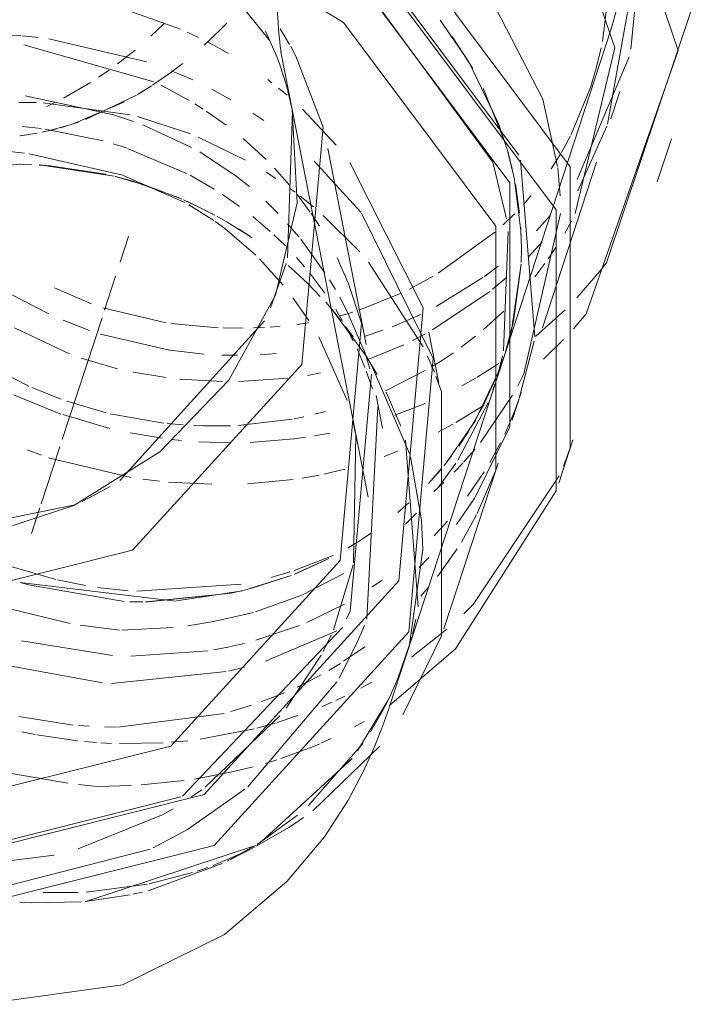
# Model space of a CAD drawing. Header units: millimetres. Extents: x -121 to 29920, y 1231 to 31888.
# Tile 289 of 310: x 21839 to 21882, y 26327 to 26390. Entities that reach past the tile are written whole.
import ezdxf

# ---------------------------------------------------------------- set-up
doc = ezdxf.new("R2010")
doc.units = ezdxf.units.MM
doc.linetypes.add('ADSK_Осевая', pattern=[700, 500, -100, 0, -100])
doc.layers.add('P-PIPE-____-CNTR', color=3, linetype='ADSK_Осевая', lineweight=20)
doc.layers.add('P-PIPE-____-OTLN', color=3, linetype='Continuous', lineweight=20)

# ---------------------------------------------------------------- blocks, each defined once
blk = doc.blocks.new('ADSK_ППР_Отвод канализационный_Составной - Отвод раструбный-1324022-3D severage Right')
at = {"layer": 'P-PIPE-____-OTLN', "color": 10}
for p, q in [((-5174.788, 26390.677), (-5170.618, 26389.193)), ((-5174.788, 26390.677), (-5170.618, 26389.193)), ((-5181.961, 26388.843), (-5180.75, 26388.771)), ((-5181.961, 26388.843), (-5180.75, 26388.771)), ((-5180.657, 26388.764), (-5179.647, 26388.667)), ((-5180.657, 26388.764), (-5179.647, 26388.667)), ((-5170.197, 26389.005), (-5169.476, 26388.665)), ((-5170.197, 26389.005), (-5169.476, 26388.665)), ((-5180.572, 26388.197), (-5172.315, 26385.852)), ((-5180.572, 26388.197), (-5172.315, 26385.852)), ((-5178.973, 26388.585), (-5172.753, 26387.13)), ((-5178.973, 26388.585), (-5172.753, 26387.13)), ((-5168.941, 26388.397), (-5168.261, 26388.035)), ((-5168.941, 26388.397), (-5168.261, 26388.035)), ((-5168.221, 26388.014), (-5167.569, 26387.643)), ((-5168.221, 26388.014), (-5167.569, 26387.643)), ((-5171.187, 26386.546), (-5169.851, 26385.969)), ((-5171.187, 26386.546), (-5169.851, 26385.969)), ((-5171.847, 26385.63), (-5170.071, 26384.675)), ((-5171.847, 26385.63), (-5170.071, 26384.675)), ((-5165.087, 26385.991), (-5164.82, 26385.788)), ((-5165.087, 26385.991), (-5164.82, 26385.788)), ((-5163.808, 26385.253), (-5163.951, 26385.772)), ((-5163.808, 26385.253), (-5163.951, 26385.772)), ((-5180.473, 26384.959), (-5174.956, 26383.786)), ((-5180.473, 26384.959), (-5174.956, 26383.786)), ((-5168.641, 26385.38), (-5167.428, 26384.719)), ((-5168.641, 26385.38), (-5167.428, 26384.719)), ((-5164.403, 26385.457), (-5163.854, 26384.997)), ((-5164.403, 26385.457), (-5163.854, 26384.997)), ((-5180.869, 26384.552), (-5179.764, 26384.545)), ((-5179.335, 26384.531), (-5173.816, 26383.761)), ((-5169.707, 26384.457), (-5169.18, 26384.126)), ((-5169.707, 26384.457), (-5169.18, 26384.126)), ((-5174.946, 26383.783), (-5173.599, 26383.337)), ((-5174.946, 26383.783), (-5173.599, 26383.337)), ((-5168.987, 26384), (-5167.717, 26383.108)), ((-5168.987, 26384), (-5167.717, 26383.108)), ((-5166.04, 26383.87), (-5165.333, 26383.396)), ((-5166.04, 26383.87), (-5165.333, 26383.396)), ((-5162.889, 26384.119), (-5160.75, 26381.828)), ((-5162.889, 26384.119), (-5160.75, 26381.828)), ((-5173.351, 26383.644), (-5169.996, 26382.554)), ((-5173.006, 26383.117), (-5169.919, 26381.696)), ((-5173.006, 26383.117), (-5169.919, 26381.696)), ((-5180.665, 26383.014), (-5179.47, 26382.889)), ((-5180.665, 26383.014), (-5179.47, 26382.889)), ((-5179.214, 26382.856), (-5175.538, 26382.11)), ((-5179.214, 26382.856), (-5175.538, 26382.11)), ((-5174.901, 26381.928), (-5174.053, 26381.658)), ((-5174.901, 26381.928), (-5174.053, 26381.658)), ((-5169.502, 26382.354), (-5166.491, 26380.89)), ((-5166.658, 26382.267), (-5165.179, 26380.918)), ((-5166.658, 26382.267), (-5165.179, 26380.918)), ((-5182.026, 26381.498), (-5180.521, 26381.336)), ((-5182.026, 26381.498), (-5180.521, 26381.336)), ((-5180.221, 26381.296), (-5174.286, 26379.928)), ((-5180.221, 26381.296), (-5174.286, 26379.928)), ((-5173.983, 26381.635), (-5170.234, 26380.04)), ((-5173.983, 26381.635), (-5170.234, 26380.04)), ((-5180.084, 26380.606), (-5180.818, 26380.626)), ((-5180.773, 26380.625), (-5180.084, 26380.606)), ((-5179.599, 26380.582), (-5178.887, 26380.529)), ((-5174.826, 26379.862), (-5179.563, 26380.58)), ((-5162.148, 26380.832), (-5159.178, 26377.582)), ((-5162.148, 26380.832), (-5159.178, 26377.582)), ((-5178.887, 26380.529), (-5175.377, 26379.989)), ((-5170.015, 26379.925), (-5168.492, 26379.048)), ((-5170.015, 26379.925), (-5168.492, 26379.048)), ((-5165.196, 26380.118), (-5164.586, 26379.721)), ((-5164.655, 26380.382), (-5163.699, 26379.309)), ((-5164.655, 26380.382), (-5163.699, 26379.309)), ((-5172.952, 26379.33), (-5174.318, 26379.732)), ((-5174.266, 26379.921), (-5170.355, 26378.201)), ((-5174.266, 26379.921), (-5170.355, 26378.201)), ((-5170.526, 26378.415), (-5172.858, 26379.3)), ((-5167.949, 26378.701), (-5166.872, 26377.952)), ((-5167.949, 26378.701), (-5166.872, 26377.952)), ((-5163.715, 26379.115), (-5163.357, 26378.851)), ((-5163.214, 26378.711), (-5162.396, 26377.6)), ((-5163.214, 26378.711), (-5162.396, 26377.6)), ((-5170.437, 26378.373), (-5168.886, 26377.636)), ((-5168.453, 26377.408), (-5170.222, 26378.281)), ((-5170.092, 26378.054), (-5168.509, 26377.061)), ((-5170.092, 26378.054), (-5168.509, 26377.061)), ((-5165.215, 26378.29), (-5164.433, 26377.51)), ((-5165.215, 26378.29), (-5164.433, 26377.51)), ((-5163.051, 26378.618), (-5162.19, 26377.926)), ((-5162.344, 26377.524), (-5161.811, 26376.711)), ((-5162.344, 26377.524), (-5161.811, 26376.711)), ((-5159.135, 26377.526), (-5154.588, 26368.305)), ((-5159.135, 26377.526), (-5154.588, 26368.305)), ((-5167.614, 26376.935), (-5168.32, 26377.336)), ((-5167.666, 26376.966), (-5166.103, 26375.976)), ((-5166.039, 26377.311), (-5164.94, 26376.374)), ((-5166.039, 26377.311), (-5164.94, 26376.374)), ((-5163.832, 26376.858), (-5163.119, 26376.021)), ((-5163.832, 26376.858), (-5163.119, 26376.021)), ((-5161.566, 26377.389), (-5159.257, 26375.08)), ((-5166.108, 26375.981), (-5166.952, 26376.533)), ((-5149.843, 26376.36), (-5150.131, 26368.794)), ((-5164.699, 26376.153), (-5163.972, 26375.449)), ((-5164.699, 26376.153), (-5163.972, 26375.449)), ((-5162.995, 26375.868), (-5161.458, 26373.748)), ((-5162.995, 26375.868), (-5161.458, 26373.748)), ((-5165.606, 26374.624), (-5164.119, 26372.969)), ((-5165.606, 26374.624), (-5164.119, 26372.969)), ((-5163.27, 26374.708), (-5162.756, 26374.122)), ((-5163.27, 26374.708), (-5162.756, 26374.122)), ((-5160.692, 26374.697), (-5160.002, 26373.144)), ((-5160.692, 26374.697), (-5160.002, 26373.144)), ((-5158.687, 26374.416), (-5155.235, 26369.064)), ((-5163.088, 26373.578), (-5163.787, 26374.201)), ((-5163.374, 26373.837), (-5162.523, 26373.039)), ((-5162.429, 26373.729), (-5161.468, 26372.458)), ((-5162.429, 26373.729), (-5161.468, 26372.458)), ((-5161.756, 26372.252), (-5162.55, 26373.065)), ((-5161.177, 26373.307), (-5160.797, 26372.679)), ((-5161.177, 26373.307), (-5160.797, 26372.679)), ((-5159.993, 26373.121), (-5159.148, 26370.552)), ((-5159.993, 26373.121), (-5159.148, 26370.552)), ((-5163.489, 26372.164), (-5162.482, 26370.717)), ((-5163.489, 26372.164), (-5162.482, 26370.717)), ((-5161.413, 26371.876), (-5160.9, 26371.284)), ((-5160.523, 26372.199), (-5160.09, 26371.386)), ((-5160.523, 26372.199), (-5160.09, 26371.386)), ((-5160.444, 26370.731), (-5160.94, 26371.335)), ((-5160.898, 26371.282), (-5158.784, 26368.374)), ((-5160.776, 26371.416), (-5160.337, 26370.683)), ((-5160.776, 26371.416), (-5160.337, 26370.683)), ((-5160.088, 26371.381), (-5158.917, 26368.642)), ((-5160.088, 26371.381), (-5158.917, 26368.642)), ((-5159.664, 26369.695), (-5160.147, 26370.35)), ((-5160.081, 26370.225), (-5159.673, 26369.437)), ((-5160.081, 26370.225), (-5159.673, 26369.437)), ((-5161.857, 26369.691), (-5160.046, 26365.65)), ((-5161.857, 26369.691), (-5160.046, 26365.65)), ((-5159.425, 26368.918), (-5158.925, 26367.747)), ((-5159.425, 26368.918), (-5158.925, 26367.747)), ((-5158.155, 26367.301), (-5158.996, 26368.71)), ((-5158.822, 26368.358), (-5158.606, 26367.653)), ((-5158.822, 26368.358), (-5158.606, 26367.653)), ((-5154.955, 26368.465), (-5154.52, 26367.444)), ((-5150.197, 26368.477), (-5150.52, 26367.197)), ((-5158.836, 26367.517), (-5158.443, 26366.394)), ((-5158.836, 26367.517), (-5158.443, 26366.394)), ((-5158.576, 26368.033), (-5156.095, 26362.29)), ((-5150.677, 26366.686), (-5150.807, 26366.299)), ((-5156.654, 26364.015), (-5157.58, 26366.19)), ((-5149.153, 26365.725), (-5149.437, 26364.957)), ((-5158.11, 26365.252), (-5158.805, 26351.801)), ((-5158.11, 26365.252), (-5158.805, 26351.801)), ((-5151.106, 26365.507), (-5153.036, 26361.865)), ((-5159.692, 26364.357), (-5159.541, 26363.629)), ((-5159.692, 26364.357), (-5159.541, 26363.629)), ((-5159.509, 26363.451), (-5159.643, 26355.351)), ((-5159.509, 26363.451), (-5159.643, 26355.351)), ((-5155.552, 26352.568), (-5156.353, 26363.143)), ((-5156.036, 26362.076), (-5155.332, 26358.072)), ((-5153.165, 26361.67), (-5154.263, 26360.152)), ((-5151.35, 26361.138), (-5152.407, 26359.58)), ((-5151.943, 26359.492), (-5153.12, 26357.795)), ((-5155.662, 26358.511), (-5156.346, 26357.802)), ((-5153.682, 26358), (-5154.541, 26357.075)), ((-5153.076, 26356.248), (-5154.327, 26354.504)), ((-5154.867, 26355.7), (-5155.473, 26355.064)), ((-5159.665, 26355.24), (-5160.917, 26351.105)), ((-5159.665, 26355.24), (-5160.917, 26351.105)), ((-5160.272, 26354.691), (-5162.937, 26353.309)), ((-5157.838, 26354.258), (-5158.486, 26353.812)), ((-5154.879, 26353.83), (-5155.387, 26353.252)), ((-5162.937, 26353.309), (-5165.861, 26352.258)), ((-5160.23, 26352.751), (-5162.618, 26351.584)), ((-5152.062, 26352.729), (-5152.66, 26352.134)), ((-5177.629, 26351.518), (-5181.456, 26352.435)), ((-5165.983, 26352.222), (-5168.606, 26351.616)), ((-5159.369, 26351.858), (-5159.38, 26351.851)), ((-5174.502, 26351.102), (-5176.997, 26351.412)), ((-5171.093, 26351.27), (-5174.367, 26351.095)), ((-5160.355, 26351.265), (-5170.501, 26340.574)), ((-5160.355, 26351.265), (-5170.501, 26340.574)), ((-5168.628, 26351.612), (-5170.164, 26351.376)), ((-5163.078, 26351.392), (-5165.841, 26350.45)), ((-5155.916, 26350.841), (-5155.696, 26351.8)), ((-5160.714, 26351.055), (-5165.224, 26349.135)), ((-5161.06, 26350.777), (-5161.563, 26349.751)), ((-5161.06, 26350.777), (-5161.563, 26349.751)), ((-5153.726, 26351.157), (-5155.98, 26349.387)), ((-5174.941, 26349.483), (-5180.701, 26350.42)), ((-5167.385, 26350.065), (-5168.521, 26349.843)), ((-5166.562, 26350.258), (-5167.352, 26350.072)), ((-5158.935, 26350.044), (-5160.275, 26349.119)), ((-5168.875, 26349.784), (-5173.766, 26349.438)), ((-5161.698, 26349.5), (-5163.927, 26346.156)), ((-5161.698, 26349.5), (-5163.927, 26346.156)), ((-5175.57, 26347.761), (-5181.466, 26348.834)), ((-5166.567, 26348.749), (-5167.583, 26348.504)), ((-5160.48, 26348.988), (-5161.207, 26348.547)), ((-5167.729, 26348.471), (-5175, 26347.706)), ((-5161.698, 26348.268), (-5163.224, 26347.487)), ((-5160.703, 26347.808), (-5166.347, 26341.171)), ((-5160.703, 26347.808), (-5166.347, 26341.171)), ((-5158.477, 26347.807), (-5159.174, 26347.427)), ((-5164.019, 26347.129), (-5165.455, 26346.562)), ((-5160.193, 26346.913), (-5160.779, 26346.639)), ((-5166.12, 26346.331), (-5167.425, 26345.934)), ((-5161.007, 26346.537), (-5161.644, 26346.263)), ((-5177.436, 26345.079), (-5180.888, 26345.623)), ((-5167.862, 26345.818), (-5174.604, 26344.951)), ((-5164.322, 26345.667), (-5169.056, 26341.14)), ((-5164.322, 26345.667), (-5169.056, 26341.14)), ((-5163.172, 26345.675), (-5164.484, 26345.244)), ((-5176.409, 26345), (-5177.091, 26345.048)), ((-5164.625, 26345.201), (-5165.777, 26344.881)), ((-5158.976, 26345.306), (-5159.578, 26344.968)), ((-5179.838, 26344.475), (-5180.69, 26344.65)), ((-5177.129, 26344.073), (-5179.73, 26344.455)), ((-5174.685, 26344.951), (-5175.453, 26344.959)), ((-5165.941, 26344.839), (-5169.369, 26344.179)), ((-5175.956, 26343.969), (-5176.705, 26344.03)), ((-5175, 26343.916), (-5175.681, 26343.951)), ((-5171.733, 26343.948), (-5174.494, 26343.899)), ((-5170.162, 26344.082), (-5171.209, 26343.984)), ((-5161.774, 26343.897), (-5162.464, 26343.608)), ((-5157.969, 26343.745), (-5162.239, 26339.638)), ((-5161.065, 26344.216), (-5161.67, 26343.942)), ((-5162.526, 26343.583), (-5164.25, 26342.955)), ((-5164.52, 26342.867), (-5165.227, 26342.65)), ((-5177.768, 26341.389), (-5181.355, 26342.002)), ((-5167.257, 26342.124), (-5169.737, 26341.657)), ((-5166.024, 26342.427), (-5167.257, 26342.124)), ((-5175.894, 26341.184), (-5177.091, 26341.306)), ((-5173.759, 26341.249), (-5175.894, 26341.184)), ((-5170.398, 26341.562), (-5173.115, 26341.288)), ((-5169.275, 26340.979), (-5169.929, 26340.518)), ((-5169.275, 26340.979), (-5169.929, 26340.518)), ((-5170.594, 26340.519), (-5186.628, 26336.509)), ((-5170.594, 26340.519), (-5186.628, 26336.509)), ((-5171.836, 26339.359), (-5177.106, 26337.228)), ((-5171.836, 26339.359), (-5177.106, 26337.228)), ((-5171.096, 26339.778), (-5171.805, 26339.376)), ((-5171.096, 26339.778), (-5171.805, 26339.376)), ((-5172.546, 26337.203), (-5183.242, 26334.47)), ((-5172.546, 26337.203), (-5183.242, 26334.47)), ((-5166.43, 26337.091), (-5168.542, 26336.185)), ((-5178.629, 26336.841), (-5184.819, 26336.058)), ((-5178.629, 26336.841), (-5184.819, 26336.058)), ((-5169.857, 26335.727), (-5172.615, 26335.006)), ((-5168.891, 26336.056), (-5169.563, 26335.823)), ((-5172.714, 26334.986), (-5176.605, 26334.488)), ((-5177.123, 26334.463), (-5179.335, 26334.467))]:
    blk.add_line(p, q, dxfattribs=at)
at = {"layer": 'P-PIPE-____-OTLN', "color": 9}
for p, q in [((-5164.6, 26387.653), (-5165.222, 26389.067)), ((-5165.222, 26389.067), (-5164.6, 26387.653)), ((-5164.3, 26389.221), (-5163.704, 26388.221)), ((-5164.3, 26389.221), (-5163.704, 26388.221)), ((-5163.63, 26388.087), (-5163.303, 26387.475)), ((-5163.63, 26388.087), (-5163.303, 26387.475)), ((-5164.329, 26386.942), (-5164.641, 26387.763)), ((-5164.329, 26386.942), (-5164.641, 26387.763)), ((-5163.948, 26385.754), (-5164.33, 26386.936)), ((-5164.33, 26386.936), (-5163.948, 26385.754)), ((-5163.951, 26385.772), (-5164.206, 26386.587)), ((-5163.951, 26385.772), (-5164.206, 26386.587)), ((-5163.541, 26384.097), (-5163.808, 26385.253)), ((-5163.541, 26384.097), (-5163.808, 26385.253)), ((-5163.54, 26384.097), (-5163.732, 26384.952)), ((-5163.732, 26384.952), (-5163.54, 26384.097)), ((-5163.829, 26374.685), (-5163.52, 26383.994)), ((-5163.829, 26374.685), (-5163.52, 26383.994)), ((-5149.05, 26380.884), (-5148.148, 26369.698)), ((-5164.914, 26371.535), (-5163.921, 26374.343)), ((-5164.914, 26371.535), (-5163.921, 26374.343)), ((-5174.476, 26360.58), (-5165.296, 26370.697)), ((-5174.476, 26360.58), (-5165.296, 26370.697)), ((-5148.194, 26369.421), (-5149.153, 26365.725)), ((-5149.437, 26364.957), (-5150.052, 26363.526)), ((-5150.326, 26362.962), (-5151.001, 26361.718)), ((-5145.9, 26362.647), (-5146.332, 26361.499)), ((-5150.621, 26361.242), (-5151.794, 26358.479)), ((-5146.595, 26360.869), (-5152.062, 26352.729)), ((-5176.855, 26359.253), (-5175.633, 26359.895)), ((-5176.855, 26359.253), (-5175.633, 26359.895)), ((-5190.081, 26356.455), (-5177.313, 26359.032)), ((-5190.081, 26356.455), (-5177.313, 26359.032)), ((-5151.836, 26358.397), (-5152.803, 26356.679)), ((-5156.246, 26349.679), (-5155.974, 26350.618)), ((-5153.168, 26349.906), (-5157.356, 26346.325)), ((-5156.464, 26349.021), (-5156.325, 26349.432)), ((-5156.843, 26348.024), (-5157.393, 26346.784)), ((-5159.388, 26343.437), (-5157.467, 26346.627)), ((-5157.85, 26345.886), (-5158.576, 26344.639)), ((-5159.062, 26343.9), (-5162.523, 26339.954)), ((-5165.486, 26337.69), (-5159.74, 26342.965)), ((-5163.202, 26339.367), (-5165.764, 26337.517)), ((-5176.562, 26333.91), (-5165.87, 26337.448)), ((-5165.965, 26337.393), (-5167.666, 26336.446)), ((-5167.461, 26336.55), (-5165.884, 26337.363)), ((-5165.878, 26337.366), (-5166.43, 26337.091)), ((-5167.978, 26336.292), (-5172.685, 26334.579)), ((-5173.033, 26334.493), (-5173.656, 26334.352)), ((-5180.818, 26333.857), (-5180.084, 26333.817)), ((-5180.084, 26333.817), (-5176.953, 26333.876)), ((-5173.817, 26334.319), (-5176.674, 26333.902))]:
    blk.add_line(p, q, dxfattribs=at)
at = {"layer": 'P-PIPE-____-OTLN', "color": 22}
for p, q in [((-5163.52, 26383.994), (-5164.258, 26387.762)), ((-5163.54, 26384.097), (-5163.219, 26378.178)), ((-5158.728, 26359.525), (-5163.52, 26383.994)), ((-5158.84, 26369.205), (-5161.273, 26381.626)), ((-5158.84, 26369.205), (-5161.273, 26381.626)), ((-5154.233, 26366.754), (-5154.866, 26369.984)), ((-5154.233, 26366.754), (-5154.866, 26369.984)), ((-5157.802, 26363.906), (-5158.208, 26365.976)), ((-5157.802, 26363.906), (-5158.208, 26365.976)), ((-5149.578, 26364.414), (-5149.004, 26366.165)), ((-5146.623, 26360.422), (-5145.729, 26363.154)), ((-5153.913, 26351.175), (-5150.472, 26361.682)), ((-5175.633, 26359.895), (-5175.096, 26360.203)), ((-5175.633, 26359.895), (-5175.096, 26360.203)), ((-5155.332, 26358.072), (-5155.249, 26356.2)), ((-5157.369, 26346.245), (-5156.325, 26349.432)), ((-5157.393, 26346.784), (-5157.85, 26345.886))]:
    blk.add_line(p, q, dxfattribs=at)
for points in [[(-5164.305, 26399.307, 0), (-5157.015, 26395.324, 0), (-5145.9, 26380.46, 0), (-5145.9, 26362.647, 0)], [(-5164.24, 26387.664, 0), (-5164.248, 26387.715, 0), (-5164.268, 26387.859, 0), (-5164.295, 26388.084, 0), (-5164.328, 26388.381, 0), (-5164.364, 26388.742, 0), (-5164.401, 26389.163, 0), (-5164.437, 26389.637, 0), (-5164.473, 26390.16, 0), (-5164.507, 26390.728, 0), (-5164.539, 26391.338, 0), (-5164.569, 26391.986, 0), (-5164.595, 26392.67, 0), (-5164.618, 26393.387, 0), (-5164.637, 26394.135, 0), (-5164.653, 26394.911, 0), (-5164.664, 26395.713, 0), (-5164.672, 26396.538, 0), (-5164.676, 26397.384, 0), (-5164.676, 26397.67, 0)], [(-5163.901, 26395.964, 0), (-5157.91, 26392.592, 0), (-5146.795, 26377.728, 0), (-5146.795, 26359.915, 0), (-5153.168, 26349.906, 0)], [(-5164.296, 26392.056, 0), (-5160.275, 26389.622, 0), (-5150.621, 26376.713, 0), (-5150.621, 26361.242, 0)], [(-5163.303, 26387.475, 0), (-5161.581, 26382.973, 0), (-5162.922, 26367.939, 0), (-5173.66, 26356.169, 0), (-5189.694, 26352.159, 0)], [(-5163.303, 26387.475, 0), (-5161.581, 26382.973, 0), (-5162.922, 26367.939, 0), (-5173.66, 26356.169, 0), (-5189.694, 26352.159, 0)], [(-5190.081, 26356.455, 0), (-5183.584, 26356.968, 0), (-5177.392, 26358.995, 0), (-5171.926, 26362.399, 0), (-5167.56, 26366.947, 0), (-5164.59, 26372.329, 0), (-5163.219, 26378.178, 0), (-5163.54, 26384.097, 0)], [(-5159.883, 26380.74, 0), (-5155.22, 26371.534, 0), (-5156.764, 26354.224, 0), (-5169.128, 26340.673, 0), (-5187.589, 26336.055, 0)], [(-5159.883, 26380.74, 0), (-5155.22, 26371.534, 0), (-5156.764, 26354.224, 0), (-5169.128, 26340.673, 0), (-5187.589, 26336.055, 0)], [(-5163.219, 26378.178, 0), (-5164.59, 26372.329, 0), (-5167.56, 26366.947, 0), (-5171.926, 26362.399, 0), (-5177.392, 26358.995, 0), (-5183.584, 26356.968, 0), (-5190.081, 26356.455, 0), (-5196.44, 26357.491, 0), (-5202.227, 26360.006, 0), (-5207.049, 26363.828, 0), (-5210.575, 26368.697, 0), (-5212.567, 26374.281, 0)], [(-5159.148, 26370.552, 0), (-5160.489, 26355.518, 0), (-5171.227, 26343.748, 0), (-5187.261, 26339.738, 0)], [(-5159.148, 26370.552, 0), (-5160.489, 26355.518, 0), (-5171.227, 26343.748, 0), (-5187.261, 26339.738, 0)], [(-5154.588, 26368.305, 0), (-5156.132, 26350.995, 0), (-5168.495, 26337.443, 0), (-5186.957, 26332.826, 0)], [(-5154.588, 26368.305, 0), (-5156.132, 26350.995, 0), (-5168.495, 26337.443, 0), (-5186.957, 26332.826, 0)], [(-5154.424, 26367.201, 0), (-5154.062, 26366.205, 0), (-5154.062, 26350.735, 0), (-5156.528, 26345.723, 0)], [(-5155.249, 26356.2, 0), (-5156.095, 26350.18, 0), (-5156.843, 26348.024, 0)], [(-5183.214, 26327.377, 0), (-5174.308, 26328.612, 0), (-5167.834, 26331.811, 0), (-5163.869, 26335.165, 0), (-5161.497, 26337.995, 0), (-5160.015, 26340.271, 0), (-5159.028, 26342.119, 0), (-5158.329, 26343.662, 0), (-5157.805, 26344.992, 0), (-5157.392, 26346.174, 0), (-5157.369, 26346.245, 0)]]:
    blk.add_polyline3d(points, dxfattribs=at)
at = {"layer": 'P-PIPE-____-OTLN', "color": 9}
for points in [[(-5164.928, 26388.439, 0), (-5171.816, 26396.987, 0), (-5172.334, 26397.364, 0)], [(-5164.928, 26388.439, 0), (-5171.816, 26396.987, 0), (-5172.334, 26397.364, 0)], [(-5163.937, 26397.062, 0), (-5158.807, 26394.105, 0), (-5149.153, 26381.196, 0)], [(-5164.035, 26395.042, 0), (-5159.38, 26392.354, 0), (-5149.727, 26379.445, 0), (-5149.727, 26363.974, 0), (-5151.927, 26359.516, 0)], [(-5162.814, 26339.22, 0), (-5163.715, 26338.612, 0), (-5165.828, 26337.391, 0)], [(-5176.953, 26333.878, 0), (-5180.084, 26333.817, 0), (-5180.773, 26333.854, 0)]]:
    blk.add_polyline3d(points, dxfattribs=at)
at = {"layer": 'P-PIPE-____-OTLN', "color": 10}
for points in [[(-5159.417, 26392.515, 0), (-5150.807, 26380.757, 0), (-5149.95, 26377.163, 0)], [(-5169.398, 26381.404, 0), (-5167.085, 26379.878, 0), (-5166.232, 26379.201, 0)], [(-5169.398, 26381.404, 0), (-5167.085, 26379.878, 0), (-5166.232, 26379.201, 0)], [(-5191.614, 26378.4, 0), (-5186.512, 26380.07, 0), (-5180.814, 26380.625, 0)], [(-5174.76, 26379.844, 0), (-5173.656, 26379.547, 0), (-5170.709, 26378.491, 0)], [(-5168.433, 26377.008, 0), (-5167.816, 26376.562, 0), (-5165.855, 26374.872, 0)], [(-5168.433, 26377.008, 0), (-5167.816, 26376.562, 0), (-5165.855, 26374.872, 0)], [(-5158.516, 26367.323, 0), (-5159.856, 26352.289, 0), (-5160.084, 26351.802, 0)], [(-5158.516, 26367.323, 0), (-5159.856, 26352.289, 0), (-5160.084, 26351.802, 0)], [(-5158.959, 26351.392, 0), (-5159.451, 26350.218, 0), (-5160.558, 26348.057, 0)], [(-5158.959, 26351.392, 0), (-5159.451, 26350.218, 0), (-5160.558, 26348.057, 0)], [(-5166.538, 26341.011, 0), (-5170.189, 26338.449, 0), (-5172.349, 26337.297, 0)], [(-5166.538, 26341.011, 0), (-5170.189, 26338.449, 0), (-5172.349, 26337.297, 0)]]:
    blk.add_polyline3d(points, dxfattribs=at)
blk = doc.blocks.new('ADSK_ППР_Отвод канализационный_Составной - Отвод раструбный-1586751-3D severage Right')
at = {"layer": 'P-PIPE-____-OTLN', "color": 9}
for p, q in [((-5143.343, 26392.56), (-5143.857, 26388.402)), ((-5141.605, 26392.489), (-5142.054, 26387.924)), ((-5142.178, 26390.738), (-5143.542, 26383.174)), ((-5142.157, 26387.437), (-5145.462, 26379.657)), ((-5144.252, 26386.714), (-5144.618, 26385.491)), ((-5147.639, 26384.752), (-5146.701, 26380.479)), ((-5143.587, 26383.038), (-5145.42, 26378.933)), ((-5146.69, 26380.391), (-5146.54, 26378.631)), ((-5146.513, 26377.499), (-5148.842, 26367.346)), ((-5145.823, 26377.029), (-5146.252, 26376.262)), ((-5149.001, 26375.282), (-5149.033, 26376.406)), ((-5149.021, 26374.397), (-5149.001, 26375.282)), ((-5146.818, 26375.345), (-5147.297, 26374.635)), ((-5146.32, 26369.516), (-5147.604, 26368.271)), ((-5149.554, 26365.995), (-5151.588, 26362.992))]:
    blk.add_line(p, q, dxfattribs=at)
at = {"layer": 'P-PIPE-____-OTLN', "color": 22}
for p, q in [((-5138.155, 26390.574), (-5143.607, 26374.374)), ((-5150.077, 26368.513), (-5143.299, 26389.213)), ((-5143.073, 26388.006), (-5145.577, 26377.499)), ((-5143.33, 26383.496), (-5142.756, 26385.247)), ((-5140.375, 26379.503), (-5139.481, 26382.235)), ((-5147.665, 26370.256), (-5144.224, 26380.764))]:
    blk.add_line(p, q, dxfattribs=at)
at = {"layer": 'P-PIPE-____-OTLN', "color": 10}
for p, q in [((-5171.682, 26389.519), (-5172.511, 26388.736)), ((-5168.951, 26388.331), (-5167.683, 26389.575)), ((-5168.441, 26388.813), (-5169.119, 26388.178)), ((-5152.085, 26386.698), (-5153.385, 26388.734)), ((-5173.51, 26387.866), (-5174.625, 26386.986)), ((-5143.939, 26388.008), (-5144.252, 26386.714)), ((-5171.105, 26386.539), (-5170.48, 26387.02)), ((-5175.157, 26386.598), (-5175.816, 26386.143)), ((-5176.338, 26385.804), (-5178.047, 26384.813)), ((-5173.344, 26385.049), (-5172.477, 26385.584)), ((-5172.463, 26385.593), (-5173.165, 26385.155)), ((-5173.405, 26385.013), (-5176.655, 26383.462)), ((-5149.987, 26381.85), (-5151.42, 26385.453)), ((-5144.618, 26385.491), (-5145.839, 26382.522)), ((-5178.506, 26384.578), (-5179.104, 26384.29)), ((-5177.434, 26383.184), (-5174.166, 26384.588)), ((-5179.009, 26382.742), (-5177.777, 26383.075)), ((-5177.103, 26383.299), (-5178.235, 26382.941)), ((-5179.722, 26382.596), (-5180.814, 26382.426)), ((-5180.783, 26382.427), (-5179.709, 26382.595)), ((-5178.469, 26382.878), (-5179.394, 26382.661)), ((-5145.882, 26382.437), (-5146.464, 26381.371)), ((-5149.456, 26379.758), (-5149.86, 26381.418)), ((-5146.525, 26381.266), (-5147.114, 26380.332)), ((-5149.033, 26376.406), (-5149.464, 26379.795)), ((-5149.115, 26377.533), (-5149.379, 26379.368)), ((-5148.383, 26378.64), (-5148.868, 26378.086)), ((-5149.444, 26377.481), (-5150.162, 26376.788)), ((-5147.178, 26377.378), (-5148.048, 26376.41)), ((-5150.682, 26376.324), (-5154.278, 26373.716)), ((-5149.006, 26375.755), (-5149.042, 26376.625)), ((-5147.685, 26375.709), (-5148.536, 26374.776)), ((-5149.018, 26374.409), (-5149.001, 26375.282)), ((-5147.504, 26374.346), (-5148.148, 26373.499)), ((-5150.481, 26374.177), (-5151.341, 26373.519)), ((-5149.627, 26370.087), (-5149.033, 26374.16)), ((-5149.493, 26370.669), (-5149.023, 26374.302)), ((-5154.588, 26373.531), (-5156.106, 26372.705)), ((-5151.444, 26373.445), (-5154.411, 26371.6)), ((-5149.966, 26373.421), (-5150.824, 26372.704)), ((-5176.261, 26371.78), (-5178.616, 26372.804)), ((-5156.626, 26372.451), (-5159.241, 26371.389)), ((-5150.995, 26372.568), (-5154.644, 26370.128)), ((-5178.98, 26371.14), (-5181.361, 26372.373)), ((-5171.531, 26370.583), (-5175.558, 26371.534)), ((-5159.69, 26371.244), (-5160.493, 26371.012)), ((-5150.118, 26371.316), (-5151.406, 26370.142)), ((-5146.223, 26371.401), (-5148.078, 26369.731)), ((-5176.39, 26370.098), (-5178.07, 26370.74)), ((-5162.514, 26370.582), (-5163.251, 26370.472)), ((-5155.381, 26371.112), (-5157.205, 26370.326)), ((-5149.981, 26368.815), (-5149.493, 26370.669)), ((-5177.675, 26368.607), (-5181.16, 26370.254)), ((-5168.243, 26370.262), (-5171.24, 26370.54)), ((-5166.656, 26370.235), (-5167.921, 26370.25)), ((-5165.302, 26370.279), (-5165.992, 26370.249)), ((-5164.293, 26370.354), (-5164.936, 26370.302)), ((-5157.785, 26370.11), (-5158.901, 26369.736)), ((-5171.314, 26368.841), (-5175.694, 26369.867)), ((-5155.087, 26369.883), (-5155.897, 26369.462)), ((-5151.901, 26369.732), (-5152.809, 26369.036)), ((-5169.118, 26368.593), (-5171.303, 26368.839)), ((-5156.461, 26369.188), (-5158.679, 26368.263)), ((-5174.61, 26367.665), (-5176.933, 26368.336)), ((-5167.004, 26368.515), (-5167.996, 26368.532)), ((-5164.546, 26368.626), (-5165.567, 26368.554)), ((-5154.005, 26368.214), (-5154.72, 26367.77)), ((-5153.307, 26368.682), (-5154.005, 26368.214)), ((-5150.513, 26367.311), (-5150.111, 26368.413)), ((-5180.241, 26366.563), (-5182.476, 26367.688)), ((-5171.53, 26367.109), (-5173.624, 26367.45)), ((-5155.093, 26367.551), (-5157.629, 26366.272)), ((-5150.423, 26367.995), (-5151.803, 26367.133)), ((-5167.963, 26366.853), (-5170.697, 26367.013)), ((-5163.814, 26367.061), (-5166.931, 26366.853)), ((-5161.748, 26367.395), (-5162.559, 26367.243)), ((-5151.873, 26367.093), (-5152.775, 26366.589)), ((-5151.962, 26364.324), (-5150.463, 26367.432)), ((-5151.437, 26365.28), (-5150.613, 26367.062)), ((-5148.842, 26367.346), (-5149.23, 26366.582)), ((-5178.196, 26365.734), (-5180.049, 26366.477)), ((-5178.207, 26364.793), (-5181.213, 26366.004)), ((-5175.333, 26364.867), (-5177.825, 26365.604)), ((-5161.435, 26364.946), (-5162.095, 26364.78)), ((-5155.097, 26365.471), (-5157.035, 26364.718)), ((-5151.37, 26365.355), (-5153.165, 26364.247)), ((-5152.328, 26363.72), (-5151.437, 26365.28)), ((-5175.112, 26363.886), (-5178.098, 26364.755)), ((-5171.694, 26364.213), (-5175.096, 26364.809)), ((-5163.534, 26364.478), (-5166.958, 26364.074)), ((-5162.79, 26364.624), (-5163.414, 26364.5)), ((-5153.744, 26361.724), (-5151.962, 26364.324)), ((-5170.447, 26364.099), (-5171.465, 26364.188)), ((-5169.17, 26364.04), (-5169.795, 26364.062)), ((-5167.442, 26364.052), (-5169.17, 26364.04)), ((-5153.347, 26364.143), (-5154.274, 26363.638)), ((-5171.781, 26363.262), (-5173.82, 26363.602)), ((-5170.566, 26363.122), (-5171.207, 26363.19)), ((-5163.403, 26363.224), (-5166.198, 26362.994)), ((-5162.686, 26363.323), (-5163.398, 26363.224)), ((-5161.16, 26363.59), (-5162.121, 26363.412)), ((-5152.969, 26362.759), (-5152.348, 26363.689)), ((-5179.449, 26362.184), (-5180.353, 26362.531)), ((-5167.457, 26362.971), (-5169.47, 26363.035)), ((-5151.933, 26362.568), (-5152.662, 26361.735)), ((-5173.761, 26360.764), (-5178.999, 26362.026)), ((-5156.847, 26362.431), (-5157.699, 26362.094)), ((-5153.896, 26361.539), (-5153.407, 26362.161)), ((-5160.191, 26361.291), (-5161.524, 26360.977)), ((-5154.9, 26360.388), (-5154.159, 26361.223)), ((-5154.878, 26360.409), (-5154.058, 26361.338)), ((-5152.723, 26361.669), (-5153.262, 26361.104)), ((-5171.95, 26360.532), (-5173.012, 26360.657)), ((-5163.469, 26360.644), (-5166.369, 26360.379)), ((-5161.824, 26360.917), (-5162.915, 26360.725)), ((-5168.626, 26360.34), (-5171.391, 26360.479)), ((-5153.919, 26360.463), (-5154.558, 26359.883)), ((-5156.835, 26358.547), (-5156.135, 26359.163)), ((-5159.168, 26356.817), (-5158.513, 26357.258)), ((-5160.017, 26356.293), (-5159.332, 26356.715)), ((-5159.956, 26356.328), (-5159.185, 26356.806)), ((-5160.932, 26355.826), (-5163.409, 26354.873)), ((-5163.397, 26354.64), (-5161.213, 26355.632)), ((-5178.536, 26354.302), (-5181.298, 26355.108)), ((-5163.379, 26354.65), (-5161.418, 26355.527)), ((-5166.627, 26353.613), (-5163.608, 26354.561)), ((-5166.161, 26353.731), (-5163.613, 26354.556)), ((-5163.692, 26354.782), (-5164.875, 26354.439)), ((-5180.792, 26354.118), (-5170.942, 26352.94)), ((-5176.658, 26353.921), (-5178.432, 26354.277)), ((-5173.937, 26353.596), (-5175.861, 26353.798)), ((-5166.771, 26354.008), (-5173.394, 26353.562)), ((-5170.872, 26352.945), (-5166.7, 26353.594)), ((-5173.836, 26352.898), (-5173.029, 26352.878))]:
    blk.add_line(p, q, dxfattribs=at)
at = {"layer": 'P-PIPE-____-OTLN', "color": 22}
for points in [[(-5159.4, 26415.825, 0), (-5144.893, 26405.021, 0), (-5139.049, 26387.842, 0)], [(-5159.909, 26411.983, 0), (-5148.148, 26402.926, 0), (-5143.073, 26388.006, 0)], [(-5164.09, 26401.768, 0), (-5151.588, 26392.419, 0), (-5147.639, 26384.752, 0)], [(-5141.884, 26398.056, 0), (-5142.065, 26394.866, 0), (-5142.591, 26391.772, 0), (-5143.299, 26389.213, 0)], [(-5139.049, 26387.842, 0), (-5144.893, 26371.139, 0), (-5145.687, 26370.199, 0)]]:
    blk.add_polyline3d(points, dxfattribs=at)
at = {"layer": 'P-PIPE-____-OTLN', "color": 9}
for points in [[(-5150.447, 26383.202, 0), (-5152.328, 26387.115, 0), (-5154.159, 26389.761, 0)], [(-5143.607, 26374.374, 0), (-5143.998, 26373.871, 0), (-5145.477, 26372.163, 0)], [(-5150.076, 26368.519, 0), (-5149.847, 26369.261, 0), (-5149.627, 26370.087, 0)]]:
    blk.add_polyline3d(points, dxfattribs=at)
at = {"layer": 'P-PIPE-____-OTLN', "color": 10}
for points in [[(-5172.394, 26385.638, 0), (-5172.182, 26385.778, 0), (-5171.109, 26386.536, 0)], [(-5149.577, 26380.314, 0), (-5149.847, 26381.371, 0), (-5150.447, 26383.202, 0)], [(-5180.789, 26354.117, 0), (-5180.264, 26353.957, 0), (-5174.188, 26352.915, 0)], [(-5172.842, 26352.877, 0), (-5167.408, 26353.434, 0), (-5166.686, 26353.598, 0)]]:
    blk.add_polyline3d(points, dxfattribs=at)

msp = doc.modelspace()

# ---------------------------------------------------------------- linework, layer by layer
at = {"layer": 'P-PIPE-____-CNTR', "color": 10}
for p, q in [((21845.36, 26374.426), (21845.888, 26376.039)), ((21845.36, 26374.426), (21845.888, 26376.039)), ((21844.361, 26371.374), (21845.069, 26373.536)), ((21844.361, 26371.374), (21845.069, 26373.536)), ((21841.676, 26363.174), (21844.206, 26370.902)), ((21841.676, 26363.174), (21844.206, 26370.902)), ((21840.345, 26359.111), (21841.522, 26362.705)), ((21840.345, 26359.111), (21841.522, 26362.705)), ((21839.723, 26357.211), (21840.259, 26358.848)), ((21840.054, 26358.222), (21840.259, 26358.848)), ((21839.723, 26357.211), (21840.054, 26358.222))]:
    msp.add_line(p, q, dxfattribs=at)
at = {"layer": 'P-PIPE-____-OTLN', "color": 10}
for p, q in [((21850.688, 26388.178), (21851.366, 26388.813)), ((21846.642, 26385.155), (21847.344, 26385.593)), ((21843.152, 26383.462), (21846.402, 26385.013)), ((21841.572, 26382.941), (21842.704, 26383.299)), ((21838.993, 26382.426), (21840.085, 26382.596)), ((21840.413, 26382.661), (21841.338, 26382.878)), ((21839.723, 26380.606), (21839.015, 26380.623)), ((21840.947, 26380.525), (21840.222, 26380.579)), ((21844.442, 26379.987), (21840.947, 26380.525)), ((21870.343, 26379.795), (21870.774, 26376.406)), ((21850.921, 26377.636), (21849.37, 26378.373)), ((21853.704, 26375.976), (21852.141, 26376.966)), ((21857.284, 26373.039), (21856.433, 26373.837)), ((21870.774, 26374.16), (21870.18, 26370.087)), ((21858.907, 26371.284), (21858.394, 26371.876)), ((21861.023, 26368.374), (21858.909, 26371.282)), ((21869.696, 26368.413), (21869.294, 26367.311)), ((21863.712, 26362.29), (21861.231, 26368.033)), ((21869.194, 26367.062), (21868.37, 26365.28)), ((21868.37, 26365.28), (21867.479, 26363.72)), ((21867.459, 26363.689), (21866.838, 26362.759)), ((21864.475, 26358.072), (21863.771, 26362.076)), ((21866.4, 26362.161), (21865.911, 26361.539)), ((21865.648, 26361.223), (21864.907, 26360.388)), ((21860.475, 26356.715), (21859.79, 26356.293)), ((21858.389, 26355.527), (21856.428, 26354.65)), ((21856.199, 26354.561), (21853.18, 26353.613)), ((21846.799, 26352.88), (21845.971, 26352.898))]:
    msp.add_line(p, q, dxfattribs=at)
at = {"layer": 'P-PIPE-____-OTLN', "color": 9}
for p, q in [((21870.774, 26376.406), (21870.806, 26375.282)), ((21870.806, 26375.282), (21870.786, 26374.397)), ((21862.414, 26346.784), (21862.964, 26348.024)), ((21861.231, 26344.639), (21861.957, 26345.886)), ((21857.284, 26339.954), (21860.745, 26343.9)), ((21854.043, 26337.517), (21856.605, 26339.367)), ((21852.141, 26336.446), (21853.842, 26337.393)), ((21847.122, 26334.579), (21851.829, 26336.292)), ((21846.151, 26334.352), (21846.774, 26334.493)), ((21839.015, 26333.857), (21839.723, 26333.817)), ((21839.723, 26333.817), (21842.882, 26333.881)), ((21843.159, 26333.904), (21845.99, 26334.319))]:
    msp.add_line(p, q, dxfattribs=at)
at = {"layer": 'P-PIPE-____-OTLN', "color": 22}
for p, q in [((21863.482, 26349.432), (21869.73, 26368.513)), ((21864.558, 26356.2), (21864.475, 26358.072)), ((21861.957, 26345.886), (21862.414, 26346.784))]:
    msp.add_line(p, q, dxfattribs=at)
at = {"layer": 'P-PIPE-____-OTLN', "color": 9}
for points in [[(21865.648, 26389.761, 0), (21867.479, 26387.115, 0), (21869.36, 26383.202, 0)], [(21870.18, 26370.087, 0), (21869.96, 26369.261, 0), (21869.731, 26368.519, 0)]]:
    msp.add_polyline3d(points, dxfattribs=at)
at = {"layer": 'P-PIPE-____-OTLN', "color": 10}
for points in [[(21869.36, 26383.202, 0), (21869.96, 26381.371, 0), (21870.23, 26380.314, 0)], [(21849.098, 26378.491, 0), (21846.151, 26379.547, 0), (21845.053, 26379.843, 0)], [(21845.608, 26352.917, 0), (21839.543, 26353.957, 0), (21839.018, 26354.117, 0)], [(21853.121, 26353.598, 0), (21852.399, 26353.434, 0), (21846.989, 26352.879, 0)]]:
    msp.add_polyline3d(points, dxfattribs=at)
at = {"layer": 'P-PIPE-____-OTLN', "color": 22}
msp.add_polyline3d([(21862.964, 26348.024, 0), (21863.712, 26350.18, 0), (21864.558, 26356.2, 0)], dxfattribs=at)

# ---------------------------------------------------------------- block references
at = {"layer": 'P-PIPE-____-OTLN', "color": 9}
msp.add_blockref('ADSK_ППР_Отвод канализационный_Составной - Отвод раструбный-1324022-3D severage Right', (27019.807, 0), dxfattribs=at)
at = {"layer": 'P-PIPE-____-OTLN', "color": 10}
msp.add_blockref('ADSK_ППР_Отвод канализационный_Составной - Отвод раструбный-1586751-3D severage Right', (27019.807, 0), dxfattribs=at)

doc.saveas('drawing.dxf')
